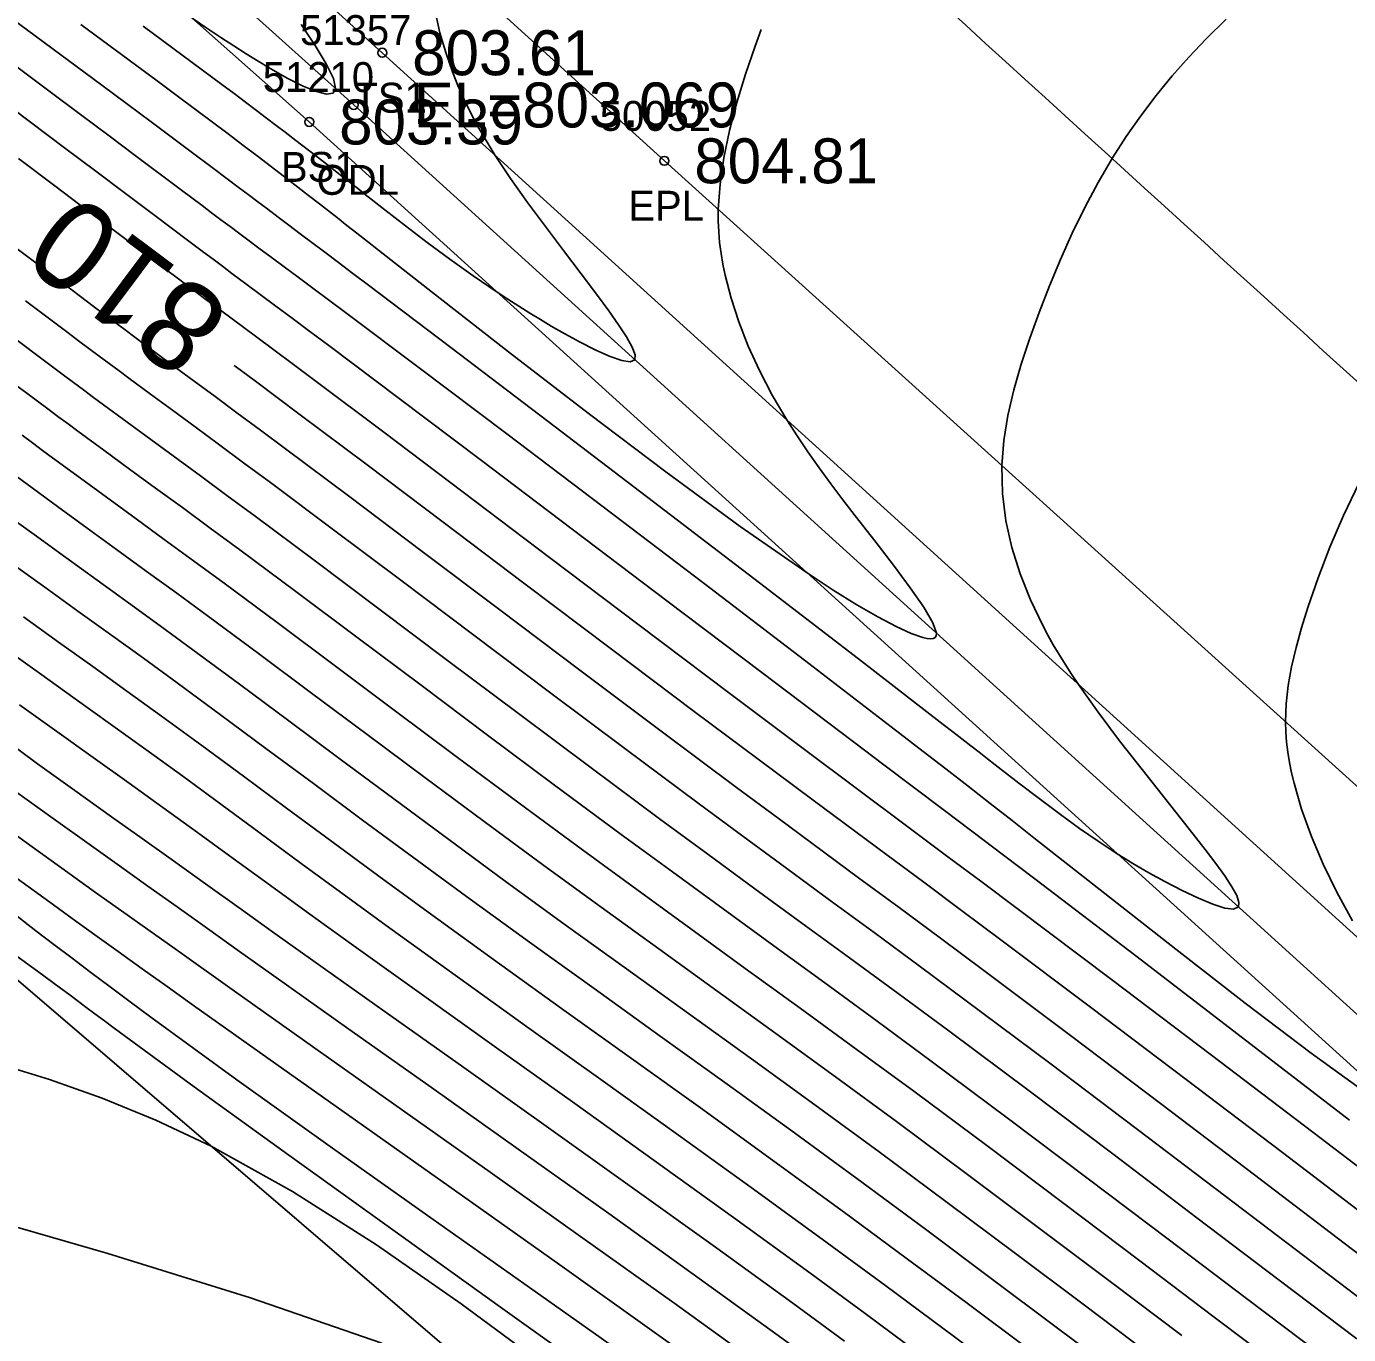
# Model space of a CAD drawing. Extents: x 1378535 to 1380697, y 997729 to 1000024.
# Drawn here: x 1380105.11 to 1380149.26, y 998503.56 to 998547.23 of the extents above; entities that cross this region are included whole.
import ezdxf

# ---------------------------------------------------------------- set-up
doc = ezdxf.new("R2010")
doc.units = 0
for name, color, linetype in [('RD_DTM_BkLn1', 7, 'Continuous'), ('RD_DTM_BkLn2', 7, 'Continuous'), ('RD_DTM_BkLn_txCode', 7, 'Continuous'), ('RD_DTM_Major1', 7, 'Continuous'), ('RD_DTM_Major1_Lbl', 7, 'Continuous'), ('RD_DTM_Minor1', 7, 'Continuous'), ('RD_EX_H2O', 7, 'Continuous'), ('RD_EX_H2O_txCode', 7, 'Continuous'), ('RD_EX_Road', 7, 'Continuous'), ('RD_EX_Road_txCode', 7, 'Continuous'), ('RD_EX_TX_H2O_ELEV', 7, 'Continuous'), ('RD_EX_TX_Misc_ELEV', 7, 'Continuous'), ('RD_EX_TX_Road_ELEV', 7, 'Continuous'), ('RD_SMD_Locator', 7, 'Continuous')]:
    doc.layers.add(name, color=color, linetype=linetype)

msp = doc.modelspace()

# ---------------------------------------------------------------- linework, layer by layer
at = {"layer": 'RD_DTM_BkLn1'}
msp.add_spline([(1380175.67, 998511.711), (1380133.166, 998550.295), (1380089.617, 998590.124), (1380045.831, 998629.741), (1380004.729, 998667.113)], degree=3, dxfattribs=at)
at = {"layer": 'RD_DTM_BkLn2'}
for points in [[(1379737.292, 998874.883), (1379752.749, 998868.877), (1379772.794, 998857.625), (1379802.995, 998831.849), (1379848.378, 998790.114), (1379894.268, 998747.881), (1379937.731, 998707.347), (1379986.156, 998664.45), (1380033.629, 998623.704), (1380075.028, 998584.523), (1380116.989, 998546.354), (1380162.137, 998505.398), (1380208.594, 998461.82), (1380262.411, 998411.759)], [(1380321.815, 998326.615), (1380322.659, 998329.174), (1380322.261, 998332.77), (1380321.137, 998334.343), (1380320.107, 998334.637), (1380319.184, 998334.516), (1380315.041, 998338.979), (1380309.473, 998346.954), (1380304.757, 998357.874), (1380262.267, 998407.427), (1380207.067, 998458.846), (1380160.069, 998502.831), (1380114.551, 998544.043), (1380071.667, 998582.108), (1380029.128, 998620.782), (1379985.006, 998662.48), (1379936.375, 998704.347), (1379893.878, 998744.802), (1379846.871, 998787.948), (1379800.334, 998830.073), (1379753.878, 998865.5), (1379725.58, 998874.504)], [(1380252.918, 998398.067), (1380204.142, 998434.59), (1380151.218, 998475.61), (1380095.777, 998523.128), (1380059.674, 998564.774), (1380017.136, 998611.833), (1379979.819, 998653.892), (1379930.027, 998698.097), (1379888.044, 998739.788), (1379855.325, 998772.813)]]:
    msp.add_lwpolyline(points, dxfattribs=at)
at = {"layer": 'RD_DTM_Major1'}
for points in [[(1380129.645, 998547.127), (1380129.442, 998546.58), (1380129.121, 998545.635), (1380128.834, 998544.692), (1380128.591, 998543.761), (1380128.4, 998542.849), (1380128.271, 998541.967), (1380128.213, 998541.121), (1380128.212, 998540.745), (1380128.228, 998540.377), (1380128.259, 998540.014), (1380128.305, 998539.654), (1380128.366, 998539.294), (1380128.44, 998538.932), (1380128.64, 998538.157), (1380128.898, 998537.365), (1380129.213, 998536.56), (1380129.586, 998535.745), (1380130.016, 998534.922), (1380130.503, 998534.094), (1380130.844, 998533.563), (1380131.206, 998533.032), (1380131.584, 998532.499), (1380131.976, 998531.966), (1380132.378, 998531.432), (1380132.788, 998530.898), (1380133.442, 998530.054), (1380134.068, 998529.242), (1380134.626, 998528.494), (1380135.078, 998527.844), (1380135.383, 998527.325), (1380135.503, 998526.97), (1380135.494, 998526.888), (1380135.457, 998526.831), (1380135.392, 998526.797), (1380135.302, 998526.786), (1380135.186, 998526.796), (1380135.046, 998526.827), (1380134.652, 998526.965), (1380134.15, 998527.196), (1380133.545, 998527.517), (1380132.844, 998527.924), (1380132.054, 998528.416), (1380131.18, 998528.987), (1380128.945, 998530.54), (1380126.46, 998532.36), (1380123.867, 998534.318), (1380121.309, 998536.29), (1380118.927, 998538.148), (1380116.865, 998539.767), (1380116.497, 998540.056), (1380116.147, 998540.33), (1380115.813, 998540.592), (1380115.495, 998540.841), (1380115.19, 998541.079), (1380114.898, 998541.307), (1380114.528, 998541.594), (1380114.174, 998541.869), (1380113.829, 998542.135), (1380113.152, 998542.655), (1380112.81, 998542.915), (1380112.338, 998543.273), (1380111.843, 998543.647), (1380111.317, 998544.042), (1380110.751, 998544.464), (1380110.139, 998544.92), (1380109.473, 998545.416), (1380106.928, 998547.3)], [(1380150.166, 998507.266), (1380147.057, 998509.632), (1380143.835, 998512.076), (1380140.649, 998514.484), (1380137.648, 998516.739), (1380136.334, 998517.719), (1380135.073, 998518.657), (1380133.841, 998519.57), (1380131.38, 998521.395), (1380130.108, 998522.343), (1380127.413, 998524.359), (1380124.597, 998526.478), (1380121.765, 998528.614), (1380119.026, 998530.681), (1380116.486, 998532.594), (1380114.254, 998534.268), (1380113.476, 998534.848), (1380112.754, 998535.385), (1380112.078, 998535.885), (1380112.047, 998535.908)], [(1380147.16, 998502.342), (1380144.773, 998504.141), (1380142.289, 998506.018), (1380139.756, 998507.93), (1380137.224, 998509.831), (1380134.742, 998511.678), (1380132.822, 998513.089), (1380130.951, 998514.453), (1380129.115, 998515.784), (1380127.3, 998517.099), (1380125.493, 998518.411), (1380123.678, 998519.737), (1380121.567, 998521.295), (1380119.46, 998522.862), (1380117.39, 998524.409), (1380115.388, 998525.907), (1380113.486, 998527.327), (1380111.716, 998528.639), (1380110.69, 998529.394), (1380109.712, 998530.108), (1380108.767, 998530.796), (1380106.916, 998532.146), (1380105.978, 998532.834), (1380105.646, 998533.079), (1380105.31, 998533.327), (1380104.968, 998533.581)], [(1380137.581, 998502.376), (1380135.712, 998503.769), (1380133.807, 998505.182), (1380131.849, 998506.622), (1380129.392, 998508.409), (1380126.883, 998510.216), (1380124.367, 998512.018), (1380121.891, 998513.787), (1380119.502, 998515.499), (1380117.244, 998517.127), (1380115.722, 998518.234), (1380114.281, 998519.289), (1380112.909, 998520.297), (1380111.595, 998521.264), (1380110.325, 998522.195), (1380109.09, 998523.094), (1380107.915, 998523.941), (1380106.739, 998524.783), (1380105.54, 998525.638), (1380104.298, 998526.525)], [(1380129.029, 998501.521), (1380126.076, 998503.638), (1380122.916, 998505.887), (1380119.673, 998508.187), (1380113.436, 998512.6), (1380110.69, 998514.547), (1380109.81, 998515.174), (1380108.972, 998515.772), (1380108.17, 998516.346), (1380107.394, 998516.903), (1380106.635, 998517.449), (1380105.886, 998517.99), (1380104.444, 998519.035)]]:
    msp.add_lwpolyline(points, dxfattribs=at)
at = {"layer": 'RD_DTM_Minor1'}
for points in [[(1380145.172, 998547.475), (1380144.504, 998546.822), (1380143.925, 998546.211), (1380143.368, 998545.579), (1380142.834, 998544.927), (1380142.324, 998544.254), (1380141.838, 998543.559), (1380141.378, 998542.841), (1380140.901, 998542.025), (1380140.455, 998541.185), (1380140.037, 998540.326), (1380139.645, 998539.454), (1380139.277, 998538.571), (1380138.931, 998537.684), (1380138.616, 998536.82), (1380138.331, 998535.958), (1380138.085, 998535.099), (1380137.889, 998534.247), (1380137.752, 998533.403), (1380137.686, 998532.569), (1380137.703, 998531.642), (1380137.815, 998530.73), (1380138.014, 998529.833), (1380138.291, 998528.951), (1380138.639, 998528.083), (1380139.05, 998527.228), (1380139.222, 998526.907), (1380139.403, 998526.585), (1380139.594, 998526.262), (1380139.796, 998525.935), (1380140.011, 998525.602), (1380140.24, 998525.262), (1380140.896, 998524.34), (1380141.616, 998523.383), (1380142.368, 998522.418), (1380143.833, 998520.574), (1380144.477, 998519.75), (1380144.828, 998519.287), (1380145.128, 998518.871), (1380145.364, 998518.51), (1380145.527, 998518.212), (1380145.603, 998517.984), (1380145.583, 998517.834), (1380145.422, 998517.763), (1380145.13, 998517.798), (1380144.73, 998517.923), (1380144.248, 998518.123), (1380143.706, 998518.38), (1380143.13, 998518.68), (1380142.863, 998518.826), (1380142.594, 998518.977), (1380142.326, 998519.131), (1380142.059, 998519.289), (1380141.795, 998519.45), (1380141.535, 998519.612), (1380140.899, 998520.026), (1380140.273, 998520.458), (1380139.638, 998520.918), (1380138.972, 998521.418), (1380138.255, 998521.968), (1380137.466, 998522.579), (1380137.202, 998522.784), (1380136.927, 998522.998), (1380136.643, 998523.218), (1380136.043, 998523.684), (1380135.726, 998523.929), (1380132.891, 998526.116), (1380129.585, 998528.653), (1380126.051, 998531.355), (1380122.534, 998534.037), (1380119.278, 998536.513), (1380116.529, 998538.597), (1380116.012, 998538.988), (1380115.529, 998539.352), (1380115.077, 998539.693), (1380114.253, 998540.314), (1380113.875, 998540.598), (1380113.515, 998540.868), (1380113.171, 998541.127), (1380112.836, 998541.378), (1380112.508, 998541.624), (1380112.183, 998541.869), (1380111.856, 998542.114), (1380111.268, 998542.555), (1380110.65, 998543.017), (1380109.99, 998543.511), (1380109.274, 998544.045), (1380108.491, 998544.628), (1380107.627, 998545.27), (1380105.143, 998547.111), (1380102.252, 998549.248)], [(1380118.77, 998547.692), (1380118.918, 998547.021), (1380119.109, 998546.362), (1380119.338, 998545.714), (1380119.519, 998545.264), (1380119.719, 998544.814), (1380119.94, 998544.359), (1380120.187, 998543.896), (1380120.462, 998543.42), (1380120.767, 998542.927), (1380121.279, 998542.158), (1380121.844, 998541.36), (1380122.438, 998540.551), (1380123.041, 998539.75), (1380123.629, 998538.976), (1380124.179, 998538.246), (1380124.556, 998537.736), (1380124.885, 998537.272), (1380125.151, 998536.867), (1380125.339, 998536.53), (1380125.435, 998536.273), (1380125.424, 998536.106), (1380125.273, 998536.034), (1380124.99, 998536.075), (1380124.598, 998536.211), (1380124.12, 998536.426), (1380123.576, 998536.703), (1380122.991, 998537.025), (1380122.637, 998537.23), (1380122.277, 998537.443), (1380121.915, 998537.664), (1380121.551, 998537.891), (1380121.187, 998538.124), (1380120.826, 998538.362), (1380120.024, 998538.909), (1380119.246, 998539.464), (1380118.494, 998540.021), (1380117.77, 998540.572), (1380117.078, 998541.109), (1380116.419, 998541.627), (1380116.29, 998541.729), (1380116.161, 998541.83), (1380116.034, 998541.93), (1380115.908, 998542.029), (1380115.782, 998542.128), (1380115.656, 998542.227), (1380115.361, 998542.457), (1380115.063, 998542.69), (1380114.757, 998542.927), (1380114.105, 998543.429), (1380113.751, 998543.7), (1380113.448, 998543.93), (1380113.127, 998544.173), (1380112.787, 998544.43), (1380112.426, 998544.701), (1380112.042, 998544.989), (1380111.634, 998545.295), (1380109.009, 998547.247)], [(1380114.28, 998547.295), (1380114.751, 998546.596), (1380115.122, 998545.986), (1380115.361, 998545.495), (1380115.434, 998545.156), (1380115.346, 998545.005), (1380115.127, 998544.976), (1380114.791, 998545.058), (1380114.35, 998545.238), (1380113.82, 998545.505), (1380113.213, 998545.849), (1380112.843, 998546.072), (1380112.451, 998546.315), (1380112.037, 998546.581), (1380111.597, 998546.869), (1380111.132, 998547.18), (1380110.639, 998547.515)], [(1380150.06, 998511.471), (1380148.014, 998512.954), (1380145.806, 998514.624), (1380143.49, 998516.421), (1380141.122, 998518.28), (1380138.756, 998520.142), (1380138.023, 998520.717), (1380137.29, 998521.29), (1380136.554, 998521.863), (1380135.81, 998522.442), (1380135.054, 998523.028), (1380134.28, 998523.626), (1380131.095, 998526.075), (1380127.741, 998528.637), (1380124.373, 998531.195), (1380121.148, 998533.633), (1380118.225, 998535.835), (1380115.759, 998537.684), (1380115.194, 998538.105), (1380114.669, 998538.497), (1380114.179, 998538.862), (1380113.72, 998539.204), (1380113.286, 998539.527), (1380112.874, 998539.833), (1380112.548, 998540.077), (1380112.229, 998540.314), (1380111.916, 998540.548), (1380111.605, 998540.78), (1380111.293, 998541.014), (1380110.976, 998541.251), (1380110.282, 998541.771), (1380108.741, 998542.928), (1380107.868, 998543.581), (1380106.909, 998544.298), (1380105.851, 998545.086), (1380103.401, 998546.906)], [(1380149.297, 998510.711), (1380145.72, 998513.466), (1380142.153, 998516.202), (1380138.78, 998518.774), (1380137.738, 998519.565), (1380136.725, 998520.332), (1380135.729, 998521.084), (1380133.742, 998522.582), (1380132.728, 998523.348), (1380129.67, 998525.657), (1380126.494, 998528.058), (1380123.329, 998530.451), (1380120.306, 998532.736), (1380117.554, 998534.812), (1380115.203, 998536.578), (1380114.571, 998537.051), (1380113.984, 998537.489), (1380113.437, 998537.897), (1380112.437, 998538.642), (1380111.971, 998538.988), (1380111.652, 998539.226), (1380111.338, 998539.461), (1380111.026, 998539.694), (1380110.399, 998540.164), (1380110.078, 998540.404), (1380109.257, 998541.022), (1380108.374, 998541.686), (1380107.42, 998542.404), (1380106.381, 998543.185), (1380105.246, 998544.035), (1380104.004, 998544.962)], [(1380151.338, 998507.822), (1380148.072, 998510.312), (1380144.686, 998512.885), (1380141.342, 998515.415), (1380138.2, 998517.779), (1380137.022, 998518.661), (1380135.885, 998519.51), (1380134.771, 998520.34), (1380132.546, 998522), (1380131.399, 998522.858), (1380128.553, 998524.994), (1380125.572, 998527.241), (1380122.579, 998529.501), (1380119.695, 998531.68), (1380117.041, 998533.683), (1380114.74, 998535.412), (1380114.029, 998535.943), (1380113.371, 998536.434), (1380112.757, 998536.891), (1380111.629, 998537.728), (1380111.101, 998538.121), (1380110.779, 998538.36), (1380110.461, 998538.597), (1380110.144, 998538.834), (1380109.501, 998539.316), (1380109.171, 998539.563), (1380108.21, 998540.286), (1380107.174, 998541.068), (1380106.056, 998541.911), (1380104.847, 998542.822)], [(1380151.883, 998504.505), (1380149.114, 998506.61), (1380146.119, 998508.888), (1380143.028, 998511.234), (1380139.972, 998513.544), (1380137.079, 998515.714), (1380135.634, 998516.789), (1380134.249, 998517.814), (1380132.9, 998518.81), (1380130.21, 998520.795), (1380128.82, 998521.825), (1380126.256, 998523.738), (1380123.591, 998525.738), (1380120.917, 998527.752), (1380118.326, 998529.704), (1380115.909, 998531.523), (1380113.758, 998533.133), (1380112.919, 998533.756), (1380112.138, 998534.334), (1380111.405, 998534.876), (1380110.708, 998535.389), (1380110.037, 998535.884), (1380109.381, 998536.369), (1380109.055, 998536.611), (1380108.729, 998536.854), (1380108.4, 998537.099), (1380107.728, 998537.601), (1380107.382, 998537.861), (1380106.119, 998538.812), (1380104.751, 998539.846)], [(1380150.722, 998503.949), (1380148.037, 998505.986), (1380145.163, 998508.168), (1380142.209, 998510.408), (1380139.283, 998512.616), (1380136.496, 998514.702), (1380134.927, 998515.866), (1380133.422, 998516.975), (1380131.955, 998518.052), (1380130.502, 998519.118), (1380129.037, 998520.194), (1380127.536, 998521.303), (1380125.091, 998523.122), (1380122.571, 998525.009), (1380120.052, 998526.903), (1380117.61, 998528.741), (1380115.319, 998530.462), (1380113.255, 998532.002), (1380112.362, 998532.665), (1380111.527, 998533.281), (1380110.738, 998533.861), (1380109.984, 998534.416), (1380109.251, 998534.954), (1380108.528, 998535.488), (1380108.2, 998535.731), (1380107.869, 998535.976), (1380107.535, 998536.224), (1380107.196, 998536.477), (1380106.851, 998536.735), (1380106.497, 998537.001), (1380105.074, 998538.072)], [(1380149.535, 998503.414), (1380146.945, 998505.374), (1380144.2, 998507.456), (1380141.387, 998509.585), (1380138.594, 998511.69), (1380135.91, 998513.695), (1380134.221, 998514.943), (1380132.595, 998516.136), (1380131.009, 998517.296), (1380129.439, 998518.442), (1380127.861, 998519.596), (1380126.252, 998520.78), (1380123.92, 998522.51), (1380121.541, 998524.288), (1380119.173, 998526.065), (1380116.879, 998527.788), (1380114.717, 998529.409), (1380112.747, 998530.877), (1380111.805, 998531.574), (1380110.919, 998532.225), (1380109.265, 998533.437), (1380108.469, 998534.021), (1380107.677, 998534.604), (1380107.347, 998534.848), (1380107.013, 998535.095), (1380106.676, 998535.346), (1380106.332, 998535.602), (1380105.981, 998535.864), (1380105.622, 998536.133), (1380104.033, 998537.329)], [(1380148.346, 998502.879), (1380145.857, 998504.759), (1380143.242, 998506.739), (1380140.57, 998508.759), (1380137.908, 998510.761), (1380135.325, 998512.687), (1380133.519, 998514.018), (1380131.772, 998515.296), (1380130.063, 998516.54), (1380128.372, 998517.769), (1380126.68, 998519.002), (1380124.966, 998520.258), (1380122.745, 998521.902), (1380120.503, 998523.573), (1380118.285, 998525.234), (1380116.138, 998526.844), (1380114.105, 998528.365), (1380112.234, 998529.756), (1380111.248, 998530.483), (1380110.315, 998531.167), (1380109.42, 998531.821), (1380108.551, 998532.456), (1380107.691, 998533.084), (1380106.828, 998533.719), (1380106.496, 998533.964), (1380106.16, 998534.212), (1380105.82, 998534.465), (1380105.473, 998534.723), (1380105.119, 998534.988), (1380104.756, 998535.259)], [(1380143.695, 998503.519), (1380141.341, 998505.295), (1380138.946, 998507.099), (1380136.542, 998508.9), (1380134.161, 998510.668), (1380132.129, 998512.158), (1380130.133, 998513.609), (1380128.167, 998515.03), (1380126.225, 998516.432), (1380124.3, 998517.824), (1380122.388, 998519.218), (1380120.389, 998520.689), (1380118.416, 998522.153), (1380116.49, 998523.588), (1380114.631, 998524.976), (1380112.858, 998526.296), (1380111.193, 998527.527), (1380110.131, 998528.306), (1380109.111, 998529.049), (1380108.117, 998529.77), (1380107.132, 998530.485), (1380106.141, 998531.206), (1380105.127, 998531.949), (1380104.797, 998532.192)], [(1380149.619, 998531.99), (1380149.096, 998530.907), (1380148.641, 998529.849), (1380148.247, 998528.822), (1380147.907, 998527.834), (1380147.695, 998527.154), (1380147.512, 998526.495), (1380147.363, 998525.855), (1380147.251, 998525.23), (1380147.181, 998524.618), (1380147.158, 998524.017), (1380147.168, 998523.677), (1380147.193, 998523.339), (1380147.233, 998523), (1380147.289, 998522.659), (1380147.358, 998522.314), (1380147.442, 998521.964), (1380147.695, 998521.094), (1380148.02, 998520.191), (1380148.414, 998519.264), (1380148.873, 998518.323), (1380149.395, 998517.375)], [(1380142.621, 998502.894), (1380140.396, 998504.568), (1380138.137, 998506.266), (1380135.86, 998507.969), (1380133.581, 998509.657), (1380131.44, 998511.224), (1380129.318, 998512.762), (1380127.218, 998514.276), (1380125.146, 998515.767), (1380123.104, 998517.241), (1380121.098, 998518.699), (1380119.213, 998520.084), (1380117.374, 998521.445), (1380115.59, 998522.772), (1380113.871, 998524.052), (1380112.227, 998525.273), (1380110.667, 998526.423), (1380109.573, 998527.222), (1380108.513, 998527.991), (1380107.469, 998528.744), (1380106.425, 998529.497), (1380105.364, 998530.264), (1380104.268, 998531.059)], [(1380141.552, 998502.265), (1380139.455, 998503.839), (1380137.329, 998505.433), (1380135.177, 998507.039), (1380133.004, 998508.645), (1380130.755, 998510.287), (1380128.505, 998511.914), (1380126.269, 998513.522), (1380124.063, 998515.106), (1380121.905, 998516.66), (1380119.809, 998518.179), (1380118.041, 998519.474), (1380116.334, 998520.734), (1380114.689, 998521.954), (1380113.107, 998523.127), (1380111.59, 998524.251), (1380110.137, 998525.318), (1380109.014, 998526.136), (1380107.914, 998526.929), (1380106.822, 998527.715), (1380105.718, 998528.507), (1380104.584, 998529.323)], [(1380138.517, 998503.108), (1380136.521, 998504.601), (1380134.493, 998506.11), (1380132.426, 998507.634), (1380130.073, 998509.349), (1380127.693, 998511.065), (1380125.318, 998512.769), (1380122.978, 998514.446), (1380120.704, 998516.079), (1380118.525, 998517.655), (1380116.878, 998518.858), (1380115.305, 998520.015), (1380113.798, 998521.128), (1380112.352, 998522.197), (1380110.96, 998523.224), (1380109.616, 998524.208), (1380108.465, 998525.041), (1380107.327, 998525.859), (1380106.183, 998526.679), (1380105.011, 998527.516)], [(1380134.903, 998502.938), (1380133.119, 998504.258), (1380131.274, 998505.612), (1380128.716, 998507.469), (1380126.076, 998509.367), (1380123.417, 998511.266), (1380120.803, 998513.129), (1380118.297, 998514.917), (1380115.962, 998516.59), (1380114.567, 998517.596), (1380113.255, 998518.547), (1380112.011, 998519.451), (1380110.82, 998520.316), (1380109.667, 998521.151), (1380108.538, 998521.965), (1380107.337, 998522.824), (1380106.122, 998523.69), (1380104.873, 998524.586)], [(1380132.431, 998503.335), (1380130.7, 998504.602), (1380128.042, 998506.527), (1380125.27, 998508.515), (1380122.466, 998510.513), (1380119.711, 998512.469), (1380117.086, 998514.331), (1380114.672, 998516.046), (1380113.403, 998516.95), (1380112.215, 998517.799), (1380111.092, 998518.603), (1380110.018, 998519.372), (1380108.977, 998520.117), (1380107.953, 998520.848), (1380106.727, 998521.721), (1380105.481, 998522.616), (1380104.194, 998523.56)], [(1380131.746, 998502.407), (1380130.135, 998503.582), (1380127.38, 998505.572), (1380124.479, 998507.649), (1380121.53, 998509.747), (1380118.631, 998511.804), (1380115.879, 998513.753), (1380113.373, 998515.53), (1380112.227, 998516.345), (1380111.153, 998517.11), (1380110.137, 998517.836), (1380109.162, 998518.532), (1380108.214, 998519.208), (1380107.277, 998519.876), (1380105.997, 998520.788), (1380104.696, 998521.722)], [(1380129.577, 998502.556), (1380126.725, 998504.61), (1380123.695, 998506.774), (1380120.6, 998508.973), (1380117.553, 998511.131), (1380114.665, 998513.174), (1380112.051, 998515.024), (1380110.07, 998516.431), (1380109.157, 998517.081), (1380108.277, 998517.708), (1380107.419, 998518.32), (1380106.571, 998518.925), (1380105.219, 998519.891), (1380103.857, 998520.874)], [(1380125.402, 998502.653), (1380122.095, 998504.99), (1380118.691, 998507.395), (1380115.327, 998509.782), (1380112.138, 998512.065), (1380109.259, 998514.159), (1380108.566, 998514.671), (1380107.9, 998515.166), (1380107.256, 998515.648), (1380106.632, 998516.119), (1380106.023, 998516.582), (1380105.424, 998517.04), (1380103.915, 998518.208)], [(1380124.49, 998501.936), (1380120.94, 998504.476), (1380117.342, 998507.053), (1380113.874, 998509.546), (1380110.713, 998511.832), (1380108.038, 998513.791), (1380107.711, 998514.033), (1380107.396, 998514.267), (1380107.093, 998514.492), (1380106.801, 998514.71), (1380106.519, 998514.92), (1380106.246, 998515.123), (1380105.473, 998515.694), (1380104.752, 998516.213)], [(1380122.433, 998502.514), (1380119.622, 998504.581), (1380116.794, 998506.547), (1380113.996, 998508.329), (1380111.274, 998509.846), (1380109.431, 998510.718), (1380107.635, 998511.449), (1380105.873, 998512.069), (1380104.132, 998512.609)], [(1380116.976, 998503.274), (1380112.592, 998504.785), (1380107.825, 998506.263), (1380102.959, 998507.666)]]:
    msp.add_lwpolyline(points, dxfattribs=at)
at = {"layer": 'RD_EX_H2O'}
msp.add_lwpolyline([(1379736.894, 998874.065), (1379751.828, 998867.642), (1379771.891, 998856.367), (1379801.405, 998830.336), (1379847.091, 998789.131), (1379893.404, 998746.574), (1379936.347, 998705.935), (1379983.745, 998664.271), (1380032.204, 998621.669), (1380073.465, 998582.905), (1380116.04, 998544.611), (1380160.954, 998503.902), (1380207.715, 998459.994), (1380261.249, 998409.341)], dxfattribs=at)
at = {"layer": 'RD_EX_Road'}
msp.add_lwpolyline([(1380168.713, 998504.787), (1380167.562, 998505.596), (1380126.413, 998542.746), (1380082.637, 998582.444), (1380039.11, 998621.984), (1379997.779, 998659.767)], dxfattribs=at)
at = {"layer": 'RD_SMD_Locator'}
for centre in [(1380116.989, 998546.354), (1380116.04, 998544.611), (1380114.551, 998544.043), (1380126.413, 998542.746)]:
    msp.add_circle(centre, 0.15, dxfattribs=at)

# ---------------------------------------------------------------- texts
at = {"layer": 'RD_DTM_BkLn_txCode'}
for s, p in [('51210', (1380113, 998545.043)), ('TS1', (1380116.028, 998544.354)), ('BS1', (1380113.606, 998542.043))]:
    msp.add_text(s, height=1, dxfattribs=at).set_placement(p)
at = {"layer": 'RD_DTM_Major1_Lbl'}
msp.add_text('810', height=3, rotation=143.1744, dxfattribs=at).set_placement((1380112.057, 998537.754))
at = {"layer": 'RD_EX_H2O_txCode'}
for s, p in [('51357', (1380114.245, 998546.611)), ('ODL', (1380114.796, 998541.611))]:
    msp.add_text(s, height=1, dxfattribs=at).set_placement(p)
at = {"layer": 'RD_EX_Road_txCode'}
for s, p in [('50052', (1380124.256, 998543.746)), ('EPL', (1380125.208, 998540.746))]:
    msp.add_text(s, height=1, dxfattribs=at).set_placement(p)
at = {"layer": 'RD_EX_TX_H2O_ELEV'}
msp.add_text('EL=803.069', height=1.5, dxfattribs=at).set_placement((1380118.04, 998543.861))
at = {"layer": 'RD_EX_TX_Misc_ELEV'}
for s, p in [('803.61', (1380117.989, 998545.604)), ('803.39', (1380115.551, 998543.293))]:
    msp.add_text(s, height=1.5, dxfattribs=at).set_placement(p)
at = {"layer": 'RD_EX_TX_Road_ELEV'}
msp.add_text('804.81', height=1.5, dxfattribs=at).set_placement((1380127.413, 998541.996))

doc.saveas('drawing.dxf')
